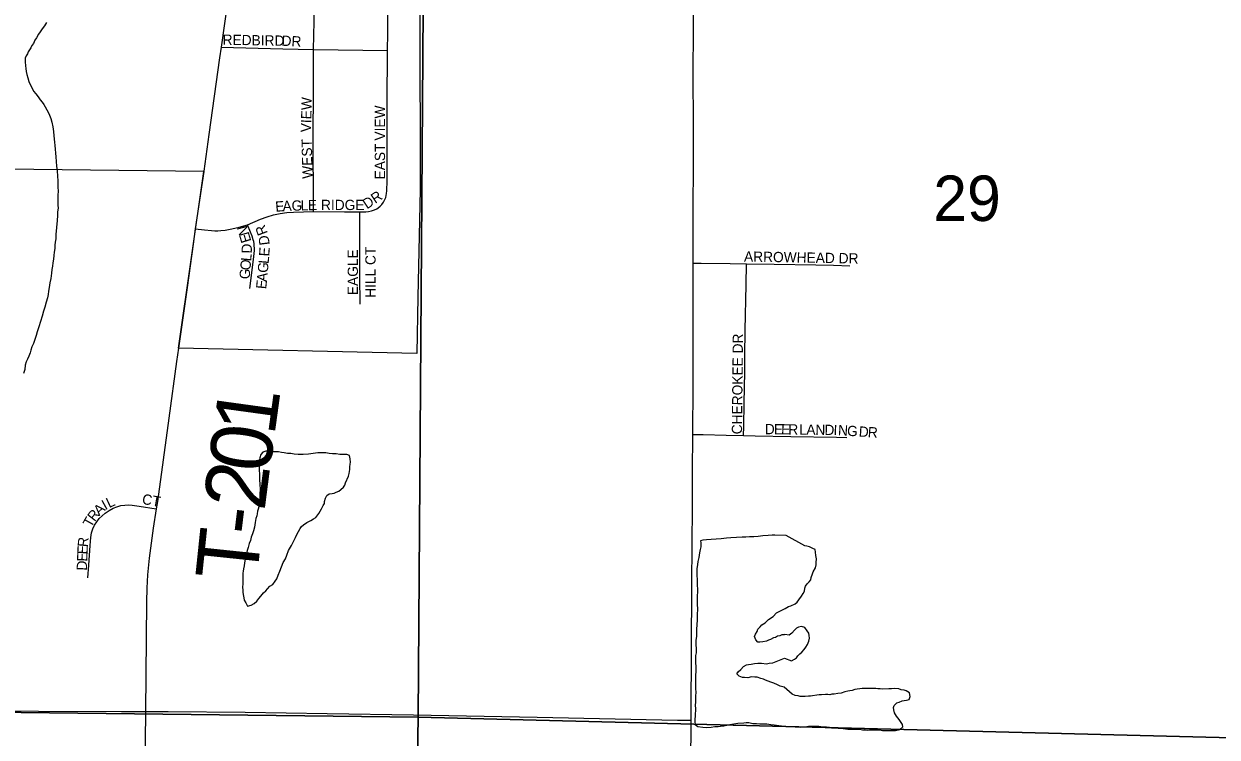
# Model space of a CAD drawing. Extents: x 1587405 to 1714697, y 1028970 to 1155083.
# Drawn here: x 1654205 to 1660015, y 1097544 to 1101017 of the extents above; entities that cross this region are included whole.
import ezdxf

# ---------------------------------------------------------------- set-up
doc = ezdxf.new("R2010")
doc.units = 0
for name, color, linetype in [('GM_X_City_Street', 7, 'Continuous'), ('GM_X_City_Street_Text', 7, 'Continuous'), ('GM_X_Corporation', 7, 'Continuous'), ('GM_X_Minor_Lake', 7, 'Continuous'), ('GM_X_Minor_River', 7, 'Continuous'), ('GM_X_Section', 7, 'Continuous'), ('GM_X_Section_Text', 7, 'Continuous'), ('GM_X_Township_Road', 7, 'Continuous'), ('GM_X_Township_Road_Text', 7, 'Continuous'), ('GM_X_Township_Subdivision', 7, 'Continuous'), ('GM_X_Township_Subdivision_Text', 7, 'Continuous')]:
    doc.layers.add(name, color=color, linetype=linetype)

msp = doc.modelspace()

# ---------------------------------------------------------------- linework, layer by layer
at = {"layer": 'GM_X_City_Street'}
for points in [[(1655317.6, 1101993.9), (1655314.8, 1101962.3), (1655312.6, 1101937.3), (1655309.3, 1101911.5), (1655306, 1101890.4), (1655278.5, 1101698.4), (1655260.4, 1101552.6), (1655217.7, 1101273.7), (1655164.7, 1100903.6)], [(1655614.4, 1100892), (1655618.8, 1101028.2), (1655618.8, 1101142.9), (1655618.8, 1101306.9), (1655619.7, 1101356.1), (1655618.3, 1101421.5), (1655618.4, 1101487), (1655619.9, 1101634.3), (1655619.4, 1101699.8), (1655620.6, 1101880.1), (1655622.8, 1101985.7)], [(1655975.7, 1100887.2), (1655977.3, 1100972), (1655978.9, 1101349.4), (1655980.4, 1101579.1), (1655982.1, 1101873.1), (1655984.1, 1101986.2)], [(1655164.7, 1100903.6), (1655157.2, 1100851.3), (1655106, 1100477.6), (1655080.6, 1100299.4), (1655080.4, 1100298.1)], [(1655164.7, 1100903.6), (1655465.7, 1100895.9), (1655614.4, 1100892)], [(1655615, 1100103), (1655613.9, 1100487.3), (1655614.4, 1100667.6), (1655614.4, 1100892)], [(1655614.4, 1100892), (1655975.7, 1100887.2)], [(1655972, 1100203.9), (1655974.5, 1100252.8), (1655974.3, 1100334.8), (1655973.5, 1100417.3), (1655974.5, 1100629.3), (1655975.7, 1100887.2)], [(1655840.1, 1100100.9), (1655854.3, 1100101.3), (1655869.5, 1100102.2), (1655883.3, 1100103.6), (1655897.8, 1100106.4), (1655912.8, 1100111.4), (1655922.7, 1100116.4), (1655930.5, 1100121.9), (1655939.9, 1100129.2), (1655947.7, 1100138.1), (1655956, 1100149.2), (1655962.9, 1100162.4), (1655966.5, 1100171.9), (1655969.3, 1100180.8), (1655971, 1100191.3), (1655972, 1100203.9)], [(1655293.5, 1100038.8), (1655357.6, 1100066.1), (1655388.7, 1100077.1), (1655420.4, 1100086.3), (1655452.7, 1100093.2), (1655485.3, 1100097.8), (1655518.2, 1100100.3), (1655615, 1100103)], [(1655615, 1100103), (1655765.9, 1100102), (1655840.1, 1100100.9)], [(1655842.2, 1099652.8), (1655841.1, 1099788.3), (1655841.1, 1099870.2), (1655840.1, 1100100.9)], [(1655039.4, 1100019.5), (1655083.8, 1100014.5), (1655118.7, 1100011.2), (1655134.8, 1100009.5), (1655148.8, 1100009.7), (1655164.2, 1100010.7), (1655184.2, 1100012.9), (1655217.5, 1100018.4), (1655253, 1100026.2), (1655293.5, 1100038.8)], [(1655304.7, 1099729), (1655322.6, 1099868.9), (1655327.1, 1099914), (1655327.2, 1099924.4), (1655326.3, 1099936.6), (1655325.5, 1099946.3), (1655323.8, 1099956.8), (1655321.7, 1099965.5), (1655316.2, 1099982.6), (1655309, 1100003.4), (1655293.5, 1100038.8)]]:
    msp.add_lwpolyline(points, dxfattribs=at)
at = {"layer": 'GM_X_Corporation'}
msp.add_lwpolyline([(1656130.9, 1101913.7), (1656133.6, 1100208.9), (1656123.1, 1099687.6), (1656117.6, 1099411.3), (1654957.6, 1099437.3), (1655080.4, 1100298.1), (1653837.3, 1100312.6)], dxfattribs=at)
at = {"layer": 'GM_X_Minor_Lake'}
for points in [[(1655777.8, 1098919.9), (1655743.7, 1098920.6), (1655743.7, 1098920.6), (1655725.7, 1098923), (1655707.6, 1098923.3), (1655691.6, 1098925.7), (1655675.6, 1098928), (1655661.6, 1098928.3), (1655649.5, 1098928.5), (1655635.5, 1098928.8), (1655613.4, 1098925.2), (1655591.2, 1098921.7), (1655565.1, 1098920.2), (1655541, 1098920.7), (1655521, 1098921.1), (1655505, 1098925.4), (1655489, 1098925.8), (1655472.9, 1098928.1), (1655458.9, 1098930.4), (1655444.9, 1098932.6), (1655434.9, 1098932.9), (1655408.8, 1098933.4), (1655394.8, 1098935.7), (1655382.8, 1098935.9), (1655368.7, 1098932.2), (1655358.4, 1098920.3), (1655354.1, 1098904.4), (1655351.9, 1098894.4), (1655351.6, 1098882.4), (1655351.4, 1098872.3), (1655351.2, 1098862.3), (1655351, 1098852.3), (1655350.8, 1098840.3), (1655352.5, 1098828.2), (1655352.2, 1098810.1), (1655351.9, 1098798.1), (1655353.4, 1098774), (1655355, 1098751.9), (1655354.5, 1098727.9), (1655354, 1098703.8), (1655351.6, 1098681.8), (1655349.2, 1098665.8), (1655345, 1098653.8), (1655342.8, 1098643.8), (1655340.5, 1098631.8), (1655338.3, 1098621.9), (1655334, 1098607.9), (1655331.6, 1098589.9), (1655327.1, 1098565.9), (1655322.8, 1098547.9), (1655318.5, 1098534), (1655312.1, 1098518.1), (1655307.8, 1098502.1), (1655301.5, 1098486.2), (1655297.1, 1098468.2), (1655292.7, 1098452.3), (1655288.4, 1098438.3), (1655284.1, 1098424.4), (1655281.9, 1098410.4), (1655279.5, 1098392.3), (1655277.2, 1098378.3), (1655274.9, 1098364.3), (1655272.6, 1098352.4), (1655270.4, 1098342.4), (1655270.2, 1098330.3), (1655271.4, 1098290.2), (1655269.1, 1098274.2), (1655270.8, 1098260.1), (1655270.6, 1098250.1), (1655272.3, 1098238), (1655276, 1098221.9), (1655277.8, 1098211.8), (1655285.6, 1098197.6), (1655293.3, 1098181.4), (1655311.4, 1098187.1), (1655325.6, 1098194.8), (1655339.9, 1098206.6), (1655348.2, 1098218.4), (1655358.5, 1098230.3), (1655370.8, 1098246.1), (1655383.1, 1098255.9), (1655391.3, 1098265.7), (1655401.6, 1098279.6), (1655417.8, 1098287.3), (1655428.2, 1098303.1), (1655436.4, 1098315), (1655442.8, 1098332.9), (1655451.3, 1098352.8), (1655459.7, 1098372.7), (1655468.1, 1098394.6), (1655478.5, 1098412.4), (1655484.9, 1098430.3), (1655493.4, 1098452.2), (1655508, 1098478), (1655526.8, 1098515.8), (1655535.2, 1098533.6), (1655541.4, 1098545.6), (1655549.7, 1098559.4), (1655556, 1098569.3), (1655566.2, 1098577.1)], [(1655566.2, 1098577.1), (1655582.5, 1098588.8), (1655592.6, 1098594.7), (1655602.7, 1098598.5), (1655614.9, 1098606.3), (1655627.1, 1098614), (1655641.6, 1098633.8), (1655654, 1098655.6), (1655662.4, 1098671.5), (1655668.6, 1098681.4), (1655668.8, 1098691.4), (1655673.1, 1098707.4), (1655679.5, 1098721.3), (1655691.6, 1098729.1), (1655705.7, 1098730.8), (1655715.8, 1098732.6), (1655725.9, 1098736.4), (1655738.1, 1098742.2), (1655748.3, 1098750), (1655760.5, 1098761.8), (1655766.8, 1098771.7), (1655771, 1098781.6), (1655785.7, 1098815.4), (1655787.9, 1098827.4), (1655792.4, 1098847.4), (1655792.6, 1098859.4), (1655792.9, 1098873.5), (1655795.1, 1098883.5), (1655793.4, 1098899.6), (1655789.7, 1098915.7), (1655777.8, 1098919.9)], [(1657916.3, 1098526.4), (1657860.7, 1098526.9), (1657848.7, 1098527.1), (1657828.6, 1098525.5), (1657802.5, 1098524.1), (1657780.3, 1098520.5), (1657758.2, 1098518.9), (1657738.2, 1098519.3), (1657720.1, 1098517.7), (1657702, 1098518.1), (1657673.9, 1098516.6), (1657647.8, 1098515.1), (1657625.7, 1098513.6), (1657599.5, 1098510.1), (1657575.4, 1098508.6), (1657551.3, 1098507.1), (1657529.2, 1098505.5), (1657511.1, 1098503.9), (1657499, 1098500.1), (1657500.8, 1098490), (1657500.6, 1098480), (1657500.4, 1098470), (1657498.1, 1098458), (1657493.8, 1098442), (1657493.6, 1098430), (1657491.3, 1098418), (1657486.9, 1098400), (1657484.6, 1098384), (1657482.2, 1098364), (1657481.9, 1098348), (1657482.8, 1098295.8), (1657482.5, 1098281.8), (1657484.2, 1098265.7), (1657483.9, 1098249.6), (1657483.6, 1098233.6), (1657483.2, 1098213.5), (1657482.7, 1098193.5), (1657484.2, 1098165.4), (1657483.7, 1098143.3), (1657483.2, 1098115.2), (1657480.7, 1098091.2), (1657480.2, 1098069.2), (1657479.9, 1098053.1), (1657479.5, 1098035.1), (1657477.1, 1098015.1), (1657476.7, 1097995), (1657478.3, 1097974.9), (1657477.9, 1097954.9), (1657475.6, 1097940.9), (1657475.3, 1097922.8), (1657474.9, 1097906.8), (1657476.5, 1097886.7), (1657476.1, 1097864.6), (1657475.7, 1097844.6), (1657475.3, 1097824.5), (1657474.9, 1097804.5), (1657474.6, 1097790.4), (1657474.3, 1097778.4), (1657476.1, 1097764.3), (1657475.6, 1097742.3), (1657475.1, 1097716.2), (1657472.7, 1097698.2), (1657474.4, 1097684.1), (1657474.2, 1097674.1), (1657473.9, 1097658.1), (1657473.6, 1097644), (1657471.4, 1097634), (1657471.1, 1097618), (1657472.8, 1097605.9), (1657486.7, 1097595.6), (1657510.7, 1097593.1), (1657528.7, 1097590.7), (1657550.8, 1097592.3), (1657569, 1097596), (1657585, 1097595.6), (1657597.1, 1097597.4), (1657613.2, 1097599.1), (1657641.4, 1097606.5), (1657681.6, 1097611.7), (1657709.8, 1097613.2), (1657721.8, 1097614.9), (1657733.9, 1097614.7), (1657753.9, 1097610.3), (1657771.9, 1097609.9), (1657788, 1097609.6), (1657798, 1097609.4), (1657810, 1097609.1), (1657822.1, 1097608.9), (1657842.1, 1097606.5), (1657858.1, 1097604.2), (1657870.1, 1097601.9), (1657904.8, 1097597.9)], [(1657911.4, 1098170.1), (1657927.4, 1098179.5), (1657939.5, 1098183.4), (1657959.8, 1098193.1), (1657970, 1098201.1), (1657978.2, 1098213), (1657990.5, 1098230.9), (1657998.7, 1098242.9), (1658004.9, 1098254.8), (1658007.1, 1098268.9), (1658011.2, 1098278.9), (1658019.4, 1098290.8), (1658027.6, 1098300.7), (1658035.8, 1098310.7), (1658037.9, 1098320.7), (1658044.2, 1098338.7), (1658048.4, 1098348.7), (1658058.7, 1098368.6), (1658062.9, 1098382.7), (1658063, 1098394.7), (1658063.3, 1098412.8), (1658061.5, 1098428.9), (1658059.6, 1098445), (1658057.8, 1098457.1), (1658045.8, 1098463.2), (1658029.8, 1098471.5), (1658017.7, 1098473.6), (1658007.7, 1098475.8), (1657916.3, 1098526.4)], [(1657910.3, 1098043.1), (1657907.1, 1098042.5), (1657907.1, 1098042.5), (1657895.1, 1098042.8), (1657884.9, 1098036.9), (1657874.8, 1098035.1), (1657864.7, 1098029.3), (1657854.6, 1098027.5), (1657840.4, 1098019.8), (1657830.3, 1098016), (1657820.2, 1098012.2), (1657802.1, 1098008.5), (1657788, 1098006.8), (1657778, 1098007), (1657768.1, 1098017.2), (1657762.4, 1098033.4), (1657766.7, 1098045.3), (1657775, 1098059.2), (1657779.2, 1098069.2), (1657789.5, 1098081), (1657797.7, 1098090.8), (1657814, 1098100.6), (1657830.3, 1098116.3), (1657852.7, 1098131.9), (1657869.1, 1098149.6), (1657911.4, 1098170.1)], [(1657908.8, 1097928.8), (1657942.2, 1097916.1), (1657956.4, 1097924), (1657966.5, 1097929.9), (1657972.7, 1097939.8), (1657982.9, 1097949.8), (1657993.1, 1097957.7), (1658003.3, 1097971.6), (1658011.5, 1097981.5), (1658019.7, 1097995.5), (1658026, 1098011.5), (1658030.2, 1098025.5), (1658028.4, 1098039.6), (1658026.5, 1098049.6), (1658018.6, 1098061.8), (1658006.7, 1098078), (1657990.6, 1098082.2), (1657976.5, 1098080.4), (1657966.4, 1098074.5), (1657956.2, 1098064.6), (1657943.9, 1098050.7), (1657931.7, 1098040.8), (1657910.3, 1098043.1)], [(1657907, 1097787), (1657888, 1097792.1), (1657874.1, 1097798.4), (1657856.2, 1097806.8), (1657842.2, 1097811.1), (1657816.3, 1097821.7), (1657806.4, 1097825.9), (1657792.4, 1097830.2), (1657774.5, 1097836.6), (1657764.5, 1097836.8), (1657748.4, 1097837.1), (1657730.3, 1097833.4), (1657714.2, 1097833.8), (1657704.2, 1097834), (1657688.3, 1097840.3), (1657676.5, 1097852.6), (1657682.7, 1097862.5), (1657695, 1097874.3), (1657709.3, 1097888), (1657723.5, 1097895.8), (1657733.6, 1097897.6), (1657745.7, 1097899.3), (1657761.8, 1097903), (1657777.9, 1097904.7), (1657795.9, 1097904.3), (1657820, 1097901.8), (1657834, 1097903.6), (1657852.1, 1097905.2), (1657908.8, 1097928.8)], [(1657904.8, 1097597.9), (1657988.5, 1097592.1), (1658006.6, 1097593.8), (1658024.8, 1097597.6), (1658034.9, 1097597.5), (1658047, 1097597.3), (1658065.1, 1097597.1), (1658075.2, 1097597), (1658085.2, 1097596.8), (1658099.3, 1097594.6), (1658113.4, 1097594.5), (1658125.4, 1097592.3), (1658137.5, 1097590.1), (1658155.6, 1097589.9), (1658169.7, 1097587.7), (1658181.8, 1097587.5), (1658216, 1097583.1), (1658226, 1097582.9), (1658238.1, 1097582.8), (1658250.2, 1097582.6), (1658264.3, 1097582.4), (1658274.4, 1097582.3), (1658288.4, 1097580.1), (1658300.5, 1097580), (1658312.6, 1097577.8), (1658322.7, 1097579.7), (1658342.8, 1097579.4), (1658352.9, 1097579.3), (1658363, 1097579.1), (1658373, 1097579), (1658385.1, 1097576.8), (1658399.2, 1097576.6), (1658417.3, 1097576.4), (1658429.4, 1097576.3), (1658449.5, 1097576), (1658469.7, 1097581.8), (1658484, 1097593.6), (1658482.1, 1097605.7), (1658476.2, 1097615.8), (1658466.3, 1097630), (1658454.4, 1097646.2), (1658444.6, 1097662.4), (1658440.7, 1097676.6), (1658438.9, 1097688.6), (1658443, 1097698.6), (1658455.2, 1097710.5), (1658467.4, 1097714.4), (1658481.6, 1097720.2), (1658491.6, 1097722.1), (1658501.7, 1097724), (1658515.9, 1097727.8), (1658520.1, 1097741.8), (1658516.3, 1097759.9), (1658500.3, 1097770.2), (1658490.3, 1097772.3), (1658476.2, 1097774.5), (1658464.2, 1097778.7), (1658444, 1097781), (1658429.9, 1097779.2), (1658415.8, 1097779.3), (1658385.6, 1097777.7), (1658373.5, 1097779.9), (1658363.5, 1097780), (1658353.4, 1097780.2), (1658343.3, 1097780.3), (1658333.3, 1097780.4), (1658317.2, 1097780.6), (1658303.1, 1097780.8), (1658286.9, 1097781), (1658274.8, 1097779.2), (1658262.7, 1097777.3), (1658250.6, 1097775.5), (1658238.5, 1097771.6), (1658226.4, 1097769.8), (1658216.3, 1097767.9), (1658202.1, 1097764.1), (1658183.9, 1097758.3), (1658167.8, 1097756.5), (1658149.6, 1097752.7), (1658139.5, 1097752.8), (1658129.5, 1097750.9), (1658119.4, 1097751.1), (1658107.3, 1097751.2), (1658089.2, 1097749.5), (1658077.1, 1097749.6), (1658065, 1097747.8), (1658044.8, 1097746), (1658034.7, 1097744.2), (1658024.6, 1097744.3), (1658008.5, 1097742.5), (1657998.4, 1097742.6), (1657984.3, 1097742.8), (1657974.3, 1097744.9), (1657960.2, 1097747.1), (1657946.2, 1097753.4), (1657907, 1097787)]]:
    msp.add_lwpolyline(points, dxfattribs=at)
at = {"layer": 'GM_X_Minor_River'}
for points in [[(1654315.5, 1101023.6), (1654305.1, 1101007.8), (1654294.7, 1100992), (1654284.4, 1100978.1), (1654276.2, 1100966.3), (1654265.8, 1100948.4), (1654257.5, 1100936.6), (1654251.2, 1100920.6), (1654242.9, 1100910.8), (1654238.7, 1100900.8), (1654226.3, 1100881), (1654222.1, 1100871.1), (1654215.8, 1100861.2), (1654211.6, 1100849.2), (1654211.2, 1100831.2), (1654212.9, 1100813.1), (1654214.6, 1100799), (1654216.3, 1100784.9), (1654220, 1100770.8), (1654223.7, 1100754.7), (1654229.4, 1100736.5), (1654237, 1100718.3), (1654244.8, 1100704.1), (1654252.5, 1100689.9), (1654262.3, 1100675.7), (1654274, 1100661.4), (1654283.7, 1100647.1), (1654293.5, 1100634.9), (1654301.4, 1100624.7), (1654309.1, 1100612.5), (1654316.9, 1100598.3), (1654324.6, 1100584.1), (1654330.4, 1100572), (1654336.1, 1100555.8), (1654341.7, 1100537.6), (1654345.3, 1100515.5), (1654348.9, 1100493.4), (1654350.4, 1100471.3), (1654353.8, 1100441.1), (1654355.5, 1100425), (1654357.1, 1100406.9), (1654358.7, 1100386.9), (1654360.4, 1100368.8), (1654361.9, 1100346.7), (1654363.5, 1100324.6), (1654367, 1100300.4), (1654368.5, 1100276.3), (1654370, 1100250.2), (1654369.5, 1100224.1), (1654371, 1100200.1)], [(1654371, 1100200.1), (1654370.7, 1100184), (1654370.3, 1100166), (1654370, 1100149.9), (1654369.7, 1100133.9), (1654371.4, 1100119.8), (1654369, 1100101.8), (1654368.6, 1100083.8), (1654366.2, 1100059.7), (1654360.8, 1099991.6), (1654360.3, 1099969.6), (1654358, 1099953.6), (1654355.7, 1099939.6), (1654355.4, 1099923.5), (1654353, 1099905.5), (1654350.7, 1099889.5), (1654348.3, 1099871.5), (1654345.9, 1099853.5), (1654343.6, 1099837.5), (1654341.3, 1099821.5), (1654338.9, 1099803.5), (1654336.4, 1099777.5), (1654331.9, 1099755.5), (1654327.4, 1099733.5), (1654325.1, 1099715.5), (1654322.7, 1099699.5), (1654320.4, 1099683.5), (1654313.9, 1099661.6), (1654307.4, 1099637.6), (1654301, 1099617.7), (1654294.5, 1099593.8), (1654285.9, 1099567.8), (1654277.4, 1099541.9), (1654268.9, 1099518.1), (1654264.5, 1099500.1), (1654258.1, 1099480.1), (1654251.7, 1099460.2), (1654243.3, 1099444.3), (1654239, 1099428.4), (1654234.7, 1099414.4), (1654228.3, 1099398.5), (1654222, 1099384.6), (1654215.7, 1099370.7), (1654211.4, 1099354.7), (1654209, 1099334.7), (1654202.6, 1099314.8)]]:
    msp.add_lwpolyline(points, dxfattribs=at)
at = {"layer": 'GM_X_Section'}
for points in [[(1656161.5, 1102928.9), (1656123.9, 1097642.2), (1650873.6, 1097703.2), (1650963.1, 1102991.2)], [(1656161.5, 1102928.9), (1661485.6, 1102806.5), (1661429.4, 1097506), (1656123.9, 1097642.2)], [(1650873.6, 1097703.2), (1656123.9, 1097642.2), (1656039.3, 1092397.9), (1655871.3, 1092400.1), (1650760.9, 1092453)], [(1661429.4, 1097506), (1661358.4, 1092269.9), (1661264.4, 1092271), (1656039.3, 1092397.9), (1656123.9, 1097642.2)]]:
    msp.add_lwpolyline(points, close=True, dxfattribs=at)
at = {"layer": 'GM_X_Township_Road'}
for points in [[(1657464.2, 1099852.3), (1657464.2, 1099894), (1657464.8, 1100550.2), (1657464.4, 1100747.1), (1657469.4, 1101813.1)], [(1655080.4, 1100298.1), (1655039.4, 1100019.5)], [(1655039.4, 1100019.5), (1655028.8, 1099944.7), (1654999.9, 1099733.4), (1654957.6, 1099437.3)], [(1657461.4, 1099018.1), (1657463.7, 1099254.1), (1657464, 1099549.5), (1657464.2, 1099852.3)], [(1654957.6, 1099437.3), (1654947.7, 1099372.6), (1654910.9, 1099096.8), (1654854.7, 1098691.2), (1654849.5, 1098656.1)], [(1657454.2, 1097626.5), (1657454.6, 1097666.8), (1657455.8, 1097961.8), (1657457.7, 1098289.9), (1657460.7, 1098667.4), (1657460.4, 1098845.4), (1657461.3, 1099008), (1657461.4, 1099018.1)], [(1654849.5, 1098656.1), (1654835, 1098561.5), (1654815.1, 1098415.6), (1654806.8, 1098334.1), (1654803.2, 1098268.7), (1654802.1, 1098203.2), (1654797.2, 1097669)], [(1653740.8, 1097676.5), (1654275.9, 1097671.4), (1654680.5, 1097669.7), (1654797.2, 1097669)], [(1654797.2, 1097669), (1654793.5, 1097379.1), (1654790.6, 1097001.8), (1654781.4, 1096050.2), (1654780.5, 1095872.5), (1654781.9, 1095748.5), (1654780.5, 1095686.6), (1654777.3, 1095376), (1654772.7, 1095048.8), (1654769.3, 1094573.2), (1654765, 1094360), (1654760.3, 1093933.4), (1654755.5, 1093671), (1654751, 1093375.7), (1654739.5, 1092785.2), (1654733.8, 1092560.7), (1654735.6, 1092464.2), (1654736.6, 1092448.8), (1654739.2, 1092437.6), (1654750.2, 1092423.7)], [(1654797.2, 1097669), (1654907.6, 1097669), (1655282.9, 1097666.4), (1655682.1, 1097659.3), (1656101.2, 1097652.2), (1656703.6, 1097641.6), (1657387.5, 1097626.9), (1657454.2, 1097626.5)], [(1657378.8, 1092363.7), (1657386.6, 1092903.8), (1657390.6, 1093116.8), (1657392.8, 1093330.2), (1657399.7, 1093625.4), (1657402.6, 1093855.1), (1657414.1, 1094478.4), (1657417.8, 1094724.5), (1657421.7, 1094921.3), (1657426.7, 1095380.6), (1657429.7, 1095725.1), (1657432.9, 1096052.8), (1657437.8, 1096395.8), (1657442.6, 1096854.3), (1657445, 1097018.4), (1657446.2, 1097196.5), (1657451.6, 1097405), (1657454.2, 1097626.5)]]:
    msp.add_lwpolyline(points, dxfattribs=at)
at = {"layer": 'GM_X_Township_Subdivision'}
for points in [[(1657464.2, 1099852.3), (1657502.5, 1099851.8), (1657643.9, 1099849.9), (1657723.4, 1099848.8)], [(1657708.8, 1099012.4), (1657709.7, 1099055.8), (1657712.2, 1099170.8), (1657714.9, 1099322), (1657715.1, 1099400.9), (1657717.2, 1099525.7), (1657721.6, 1099745.9), (1657723.4, 1099848.8)], [(1657723.4, 1099848.8), (1657857.6, 1099846.8), (1658061.4, 1099843.4), (1658146.9, 1099841.7), (1658225.8, 1099838.7)], [(1657461.4, 1099018.1), (1657512.9, 1099016.9), (1657624.4, 1099014.3), (1657708.8, 1099012.4)], [(1657708.8, 1099012.4), (1657765.4, 1099011.1), (1657939.1, 1099008.2), (1658162.1, 1099004.9), (1658211.2, 1099002.4)], [(1654517, 1098320), (1654521.1, 1098382.2), (1654526.9, 1098477.4), (1654530.4, 1098516.7), (1654534.9, 1098539.2), (1654540.9, 1098558), (1654549.2, 1098575.9), (1654559.5, 1098592.7), (1654571.7, 1098608.1), (1654585.6, 1098622.1), (1654600.8, 1098634.7), (1654619.6, 1098648.1), (1654639.9, 1098658.9), (1654658.2, 1098666.1), (1654677.3, 1098671.2), (1654696.8, 1098673.9), (1654716.5, 1098674.6), (1654732.9, 1098673.6), (1654765.4, 1098669.3), (1654849.5, 1098656.1)]]:
    msp.add_lwpolyline(points, dxfattribs=at)

# ---------------------------------------------------------------- texts
at = {"layer": 'GM_X_City_Street_Text'}
for s, rotation, p in [('REDBIRD', 359.0577, (1655172.1, 1100914.9)), ('DR', 356.98902, (1655458.4, 1100910.5)), ('VIEW', 88.45263, (1655602.6, 1100488.3)), ('VIEW', 90, (1655963.4, 1100448.5)), ('WEST', 91.50669, (1655611.4, 1100263.5)), ('EAST', 90, (1655963.4, 1100259.3)), ('DR', 33.69679, (1655875.2, 1100113.1)), ('E', 4.65018, (1655430.8, 1100101.5)), ('A', 2.99556, (1655465.5, 1100104.3)), ('G', 1.74895, (1655509.1, 1100106.6)), ('L', 1.66701, (1655553.1, 1100107.9)), ('E', 1.68905, (1655588.3, 1100108.9)), ('RIDGE', 0.00001, (1655651.6, 1100110.3)), ('N', 105.75927, (1655302.9, 1099992.7)), ('R', 110.84081, (1655393.2, 1099998.2)), ('E', 107.09753, (1655313.2, 1099959.4)), ('D', 88.67533, (1655314.5, 1099898.1)), ('D', 97.19916, (1655401.9, 1099942)), ('L', 84.90969, (1655311.2, 1099859.4)), ('E', 86.53133, (1655399.5, 1099883.5)), ('EAGLE', 90, (1655831.4, 1099696.1)), ('HILL CT', 90, (1655917.4, 1099682.9)), ('O', 84.90228, (1655307.3, 1099815.6)), ('G', 84.60876, (1655392.1, 1099802.8)), ('L', 84.93437, (1655396.3, 1099846.9)), ('G', 84.90055, (1655303.4, 1099771.8)), ('A', 84.56381, (1655388, 1099759)), ('E', 84.55577, (1655384.6, 1099723.9))]:
    msp.add_text(s, height=50, rotation=rotation, dxfattribs=at).set_placement(p)
at = {"layer": 'GM_X_Section_Text'}
msp.add_text('29', height=221, rotation=0.00001, dxfattribs=at).set_placement((1658632.6, 1100057.2))
at = {"layer": 'GM_X_Township_Road_Text'}
for s, rotation, p in [('1', 82.16943, (1655424.5, 1099006.9)), ('0', 82.26952, (1655399.6, 1098823.9)), ('2', 82.64778, (1655376.1, 1098641.1)), ('-', 83.05894, (1655361.2, 1098519.4)), ('T', 84.028, (1655338, 1098297.5))]:
    msp.add_text(s, height=300, rotation=rotation, dxfattribs=at).set_placement(p)
at = {"layer": 'GM_X_Township_Subdivision_Text'}
for s, rotation, p in [('ARROWHEAD DR', 358.99454, (1657711, 1099859.5)), ('CHEROKEE DR', 89.41615, (1657701.4, 1099018.4)), ('D', 359.27865, (1657812.1, 1099019.1)), ('E', 359.26233, (1657856.1, 1099018.6)), ('E', 359.26233, (1657891.3, 1099018.1)), ('R', 359.26988, (1657926.5, 1099017.7)), ('L', 359.26585, (1657979.3, 1099017)), ('A', 359.25679, (1658014.5, 1099016.5)), ('N', 359.27204, (1658058.5, 1099016)), ('D', 359.25679, (1658102.5, 1099015.4)), ('I', 358.11997, (1658146.2, 1099014.9)), ('N', 356.69772, (1658167.8, 1099014.2)), ('G', 356.26007, (1658211.7, 1099011.6)), ('D', 356.27732, (1658268.8, 1099007.9)), ('R', 356.25701, (1658312.7, 1099005)), ('CT', 349.99642, (1654777.6, 1098680.2)), ('A', 43.06767, (1654571.8, 1098620.4)), ('I', 28.99089, (1654601.3, 1098648.5)), ('L', 25.02514, (1654619.7, 1098658.8)), ('T', 60.77024, (1654532.8, 1098561.6)), ('R', 52.17825, (1654548.9, 1098590.7)), ('R', 84.69782, (1654515.9, 1098468)), ('E', 87.70392, (1654513.1, 1098398.3)), ('E', 87.70392, (1654514.6, 1098433.5)), ('D', 87.70414, (1654511.4, 1098354.4))]:
    msp.add_text(s, height=50, rotation=rotation, dxfattribs=at).set_placement(p)

doc.saveas('drawing.dxf')
